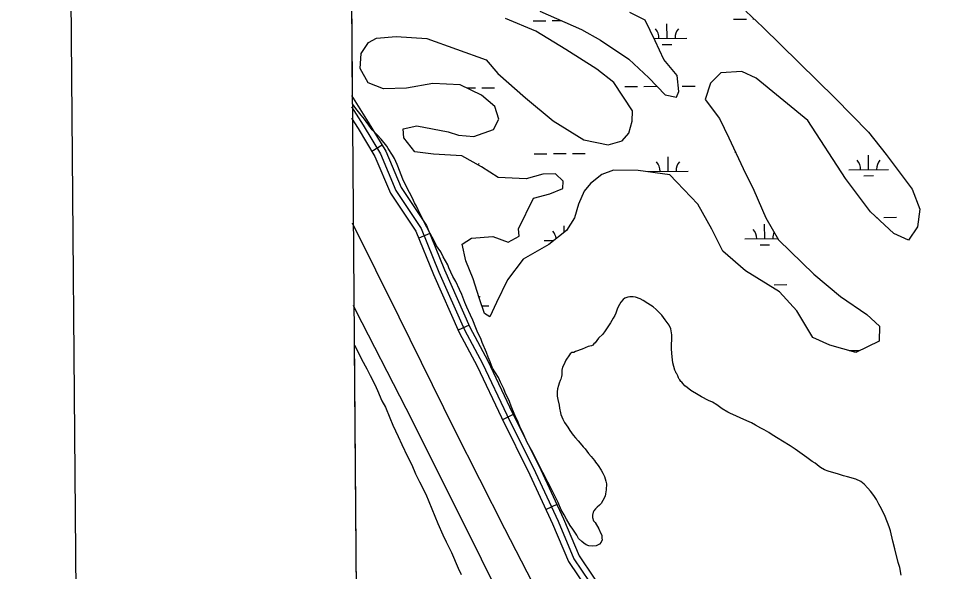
# Model space of a CAD drawing. Extents: x 3567028 to 3605064, y 510945 to 536587.
# Drawn here: x 3570367 to 3572673, y 518099 to 519483 of the extents above; entities that cross this region are included whole.
import ezdxf

# ---------------------------------------------------------------- set-up
doc = ezdxf.new("R2010")
doc.units = 0
for name, color, linetype in [('V-ANNO-SYMB', 7, 'Continuous'), ('V-GRID-FRAM', 7, 'Continuous'), ('V-ROAD-CNTR', 7, 'Continuous'), ('V-SITE-VEGE', 7, 'Continuous'), ('V-WETL-SWMP', 7, 'Continuous')]:
    doc.layers.add(name, color=color, linetype=linetype)

msp = doc.modelspace()

# ---------------------------------------------------------------- linework, layer by layer
at = {"layer": 'V-ANNO-SYMB'}
msp.add_lwpolyline([(3570560.3, 512176.6), (3603642.3, 512455.7), (3603449, 535371.4), (3570367, 535092.3), (3570560.3, 512176.6)], dxfattribs=at)
at = {"layer": 'V-GRID-FRAM'}
msp.add_lwpolyline([(3571081.5, 534531.3), (3602744.1, 534798.4), (3602905.4, 516616.2), (3571226.9, 516349), (3571081.5, 534531.3)], dxfattribs=at)
at = {"layer": 'V-ROAD-CNTR'}
for p, q in [((3571277.4, 519165.6), (3571251.7, 519150.1)), ((3571396.7, 518944.5), (3571368.9, 518933.3)), ((3571495.2, 518715.3), (3571467.8, 518703.1)), ((3571605.7, 518491.8), (3571578.8, 518478.5)), ((3571714.9, 518266.5), (3571687.7, 518253.9))]:
    msp.add_line(p, q, dxfattribs=at)
for points in [[(3571200.6, 519289.7), (3571242.6, 519223.4), (3571286.3, 519150.9), (3571324.7, 519059.8), (3571388.7, 518964.5), (3571433.2, 518853.8), (3571497.3, 518710.5), (3571541.9, 518626.1), (3571603, 518497.2), (3571674.4, 518353.6), (3571731.5, 518230.8), (3571770.5, 518138.2), (3571842.2, 518031.9)], [(3571200.8, 519261.3), (3571229.8, 519215.5), (3571272.9, 519144.1), (3571311.5, 519052.7), (3571375.3, 518957.5), (3571419.4, 518847.9), (3571483.8, 518704), (3571528.5, 518619.4), (3571589.5, 518490.7), (3571660.9, 518347.1), (3571717.8, 518224.8), (3571757.2, 518131), (3571833.6, 518017.7), (3571893.7, 517945), (3571955.6, 517868.9), (3571975.8, 517843)], [(3571201, 519233), (3571217.1, 519207.6), (3571259.5, 519137.3), (3571298.2, 519045.5), (3571362, 518950.4), (3571405.6, 518842), (3571470.3, 518697.4), (3571515.1, 518612.7), (3571576, 518484.1), (3571647.4, 518340.6), (3571704, 518218.7), (3571744, 518123.9), (3571816.3, 518016.5)], [(3572584.9, 516363.7), (3572574.1, 516376.9), (3572517.6, 516446.4), (3572460.4, 516526.2), (3572411.2, 516597), (3572355.3, 516687.9), (3572281.6, 516820), (3572169, 517046.7), (3572086.5, 517213.6), (3572012.6, 517368), (3571911.2, 517563.2), (3571822.1, 517740.9), (3571725.1, 517933.8), (3571584.2, 518206), (3571459, 518453.1), (3571320, 518735.3), (3571203.1, 518970.3)], [(3571204.8, 518765.7), (3571211, 518753.1), (3571336.9, 518508.1), (3571477.4, 518227.1), (3571668.3, 517843.1), (3571835.6, 517500.4), (3572041.4, 517094.6), (3572225.2, 516721.9), (3572330.8, 516515.1), (3572405.9, 516362.2)]]:
    msp.add_lwpolyline(points, dxfattribs=at)
at = {"layer": 'V-SITE-VEGE'}
for p, q in [((3571203.5, 519269.2), (3571198.3, 519919.3)), ((3571211.8, 519257.6), (3571203.5, 519269.2)), ((3571224.5, 519241.2), (3571211.8, 519257.6)), ((3571233.4, 519230.7), (3571224.5, 519241.2)), ((3571252.7, 519204.5), (3571233.4, 519230.7)), ((3571265.5, 519190.4), (3571252.7, 519204.5)), ((3571274.9, 519180.4), (3571265.5, 519190.4)), ((3571288.8, 519163.5), (3571274.9, 519180.4)), ((3571292.6, 519157.1), (3571288.8, 519163.5)), ((3571303.6, 519140.8), (3571292.6, 519157.1)), ((3571308, 519132.7), (3571303.6, 519140.8)), ((3571315, 519117.6), (3571308, 519132.7)), ((3571316.6, 519113), (3571315, 519117.6)), ((3571329.4, 519080.6), (3571316.6, 519113)), ((3571338.6, 519061.5), (3571329.4, 519080.6)), ((3571353.3, 519033.1), (3571338.6, 519061.5)), ((3571358.2, 519021.5), (3571353.3, 519033.1)), ((3571363.1, 519012.8), (3571358.2, 519021.5)), ((3571367.4, 519003.6), (3571363.1, 519012.8)), ((3571376.1, 518987.3), (3571367.4, 519003.6)), ((3571381.5, 518975.2), (3571376.1, 518987.3)), ((3571397.3, 518944.4), (3571381.5, 518975.2)), ((3571407.7, 518926.4), (3571397.3, 518944.4)), ((3571413.6, 518914.3), (3571407.7, 518926.4)), ((3571424.1, 518898.6), (3571413.6, 518914.3)), ((3571430, 518886.4), (3571424.1, 518898.6)), ((3571441.5, 518866.1), (3571430, 518886.4)), ((3571444.7, 518858.6), (3571441.5, 518866.1)), ((3571454.5, 518837.1), (3571444.7, 518858.6)), ((3571462.1, 518824.4), (3571454.5, 518837.1)), ((3571471.3, 518804.7), (3571462.1, 518824.4)), ((3571476.7, 518791.9), (3571471.3, 518804.7)), ((3571484.2, 518772.3), (3571476.7, 518791.9)), ((3571880.6, 518780), (3571874.7, 518773.3)), ((3571884.7, 518782.8), (3571880.6, 518780)), ((3571892.2, 518785.4), (3571884.7, 518782.8)), ((3571897.4, 518786.4), (3571892.2, 518785.4)), ((3571905.4, 518786.2), (3571897.4, 518786.4)), ((3571911.7, 518785.5), (3571905.4, 518786.2)), ((3571923, 518781.2), (3571911.7, 518785.5)), ((3571930.9, 518777), (3571923, 518781.2)), ((3571489.6, 518760.2), (3571484.2, 518772.3)), ((3571498.8, 518740.5), (3571489.6, 518760.2)), ((3571866.3, 518758.1), (3571864.5, 518753)), ((3571871.7, 518767.1), (3571866.3, 518758.1)), ((3571874.7, 518773.3), (3571871.7, 518767.1)), ((3571942.1, 518769.8), (3571930.9, 518777)), ((3571955.6, 518760.9), (3571942.1, 518769.8)), ((3571963.4, 518754.9), (3571955.6, 518760.9)), ((3571977.4, 518740.8), (3571963.4, 518754.9)), ((3571504.1, 518727.7), (3571498.8, 518740.5)), ((3571855.4, 518732.7), (3571849.3, 518721.4)), ((3571859.5, 518740), (3571855.4, 518732.7)), ((3571862, 518745.6), (3571859.5, 518740)), ((3571864.5, 518753), (3571862, 518745.6)), ((3571986.2, 518729.2), (3571977.4, 518740.8)), ((3571511.6, 518708.7), (3571504.1, 518727.7)), ((3571517, 518696.5), (3571511.6, 518708.7)), ((3571849.3, 518721.4), (3571835.6, 518701.2)), ((3571995.5, 518715.2), (3571986.2, 518729.2)), ((3571999.9, 518706.5), (3571995.5, 518715.2)), ((3571524.1, 518682), (3571517, 518696.5)), ((3571829.7, 518692.8), (3571819.1, 518682.7)), ((3571835.6, 518701.2), (3571829.7, 518692.8)), ((3572002.9, 518691.6), (3571999.9, 518706.5)), ((3572001.9, 518655), (3572002.9, 518691.6)), ((3571226.9, 516349), (3571208.4, 518665.6)), ((3571208.4, 518665.6), (3571222.7, 518638)), ((3571527.8, 518672.2), (3571524.1, 518682)), ((3571538.6, 518646.8), (3571527.8, 518672.2)), ((3571801.5, 518663.8), (3571793.4, 518661.7)), ((3571804.4, 518665.4), (3571801.5, 518663.8)), ((3571807.3, 518668.8), (3571804.4, 518665.4)), ((3571810.8, 518671.5), (3571807.3, 518668.8)), ((3571819.1, 518682.7), (3571810.8, 518671.5)), ((3571542.8, 518635.2), (3571538.6, 518646.8)), ((3571746, 518641.2), (3571737.1, 518627.8)), ((3571748.3, 518643.5), (3571746, 518641.2)), ((3571752.4, 518646.8), (3571748.3, 518643.5)), ((3571757, 518647.2), (3571752.4, 518646.8)), ((3571761.1, 518649.4), (3571757, 518647.2)), ((3571777.8, 518655.8), (3571761.1, 518649.4)), ((3571785.9, 518658.5), (3571777.8, 518655.8)), ((3571793.4, 518661.7), (3571785.9, 518658.5)), ((3572003.2, 518636.1), (3572001.9, 518655)), ((3571222.7, 518638), (3571225.9, 518630.5)), ((3571225.9, 518630.5), (3571239, 518606.2)), ((3571547.7, 518623.7), (3571542.8, 518635.2)), ((3571553.6, 518608.1), (3571547.7, 518623.7)), ((3571732.2, 518616.5), (3571729.1, 518610.2)), ((3571737.1, 518627.8), (3571732.2, 518616.5)), ((3572005, 518621.2), (3572003.2, 518636.1)), ((3572010.3, 518602.7), (3572005, 518621.2)), ((3571239, 518606.2), (3571247.1, 518589.4)), ((3571568.4, 518584.2), (3571553.6, 518608.1)), ((3571727.2, 518602.9), (3571726.9, 518590.9)), ((3571729.1, 518610.2), (3571727.2, 518602.9)), ((3572012.4, 518597.5), (3572010.3, 518602.7)), ((3572013.5, 518595.2), (3572012.4, 518597.5)), ((3572015.2, 518593.5), (3572013.5, 518595.2)), ((3572017.3, 518588.3), (3572015.2, 518593.5)), ((3571247.1, 518589.4), (3571259.1, 518566.7)), ((3571573.8, 518572.6), (3571568.4, 518584.2)), ((3571581.9, 518555.8), (3571573.8, 518572.6)), ((3571720.7, 518570.4), (3571718.8, 518564.8)), ((3571723.1, 518577.2), (3571720.7, 518570.4)), ((3571724.3, 518580.1), (3571723.1, 518577.2)), ((3571726.2, 518586.9), (3571724.3, 518580.1)), ((3571726.9, 518590.9), (3571726.2, 518586.9)), ((3572018.9, 518583.6), (3572017.3, 518588.3)), ((3572021.1, 518580.2), (3572018.9, 518583.6)), ((3572022.8, 518579), (3572021.1, 518580.2)), ((3572025, 518574.3), (3572022.8, 518579)), ((3572027.2, 518573.1), (3572025, 518574.3)), ((3572031.1, 518569), (3572027.2, 518573.1)), ((3571259.1, 518566.7), (3571265.6, 518551.7)), ((3571265.6, 518551.7), (3571276.9, 518526.2)), ((3571585.6, 518546.6), (3571581.9, 518555.8)), ((3571716.3, 518556.3), (3571715.5, 518548.9)), ((3571715.5, 518548.9), (3571715.8, 518537.4)), ((3571718.8, 518564.8), (3571716.3, 518556.3)), ((3572035, 518563.8), (3572031.1, 518569)), ((3572040.6, 518559.6), (3572035, 518563.8)), ((3572050.1, 518551.9), (3572040.6, 518559.6)), ((3572068.7, 518541.1), (3572050.1, 518551.9)), ((3571276.9, 518526.2), (3571285.6, 518510)), ((3571595.9, 518524.6), (3571585.6, 518546.6)), ((3571600.2, 518512.5), (3571595.9, 518524.6)), ((3571715.8, 518537.4), (3571717.3, 518529.4)), ((3571717.3, 518529.4), (3571720.3, 518515.6)), ((3572077.1, 518535.8), (3572068.7, 518541.1)), ((3572094, 518527.3), (3572077.1, 518535.8)), ((3572104.2, 518522.5), (3572094, 518527.3)), ((3571285.6, 518510), (3571296.9, 518484)), ((3571604, 518504.4), (3571600.2, 518512.5)), ((3571610.4, 518488.8), (3571604, 518504.4)), ((3571720.3, 518515.6), (3571721.3, 518508.1)), ((3571721.3, 518508.1), (3571723.8, 518496)), ((3572114.9, 518516.5), (3572104.2, 518522.5)), ((3572128.9, 518506.4), (3572114.9, 518516.5)), ((3572142.4, 518498), (3572128.9, 518506.4)), ((3571296.9, 518484), (3571304.4, 518464.9)), ((3571616.4, 518476.6), (3571610.4, 518488.8)), ((3571723.8, 518496), (3571724.9, 518492)), ((3571724.9, 518492), (3571729.7, 518479.9)), ((3571729.7, 518479.9), (3571733.5, 518471.8)), ((3572147.5, 518495.6), (3572142.4, 518498)), ((3572190.4, 518476.1), (3572147.5, 518495.6)), ((3571304.4, 518464.9), (3571317.4, 518436.5)), ((3571622.3, 518461.6), (3571616.4, 518476.6)), ((3571629.3, 518447.1), (3571622.3, 518461.6)), ((3571733.5, 518471.8), (3571742.3, 518460.1)), ((3571742.3, 518460.1), (3571747.2, 518451.9)), ((3572201.7, 518471.3), (3572190.4, 518476.1)), ((3572211.9, 518465.3), (3572201.7, 518471.3)), ((3572225.4, 518458.1), (3572211.9, 518465.3)), ((3572233.3, 518453.3), (3572225.4, 518458.1)), ((3571317.4, 518436.5), (3571326.6, 518416.9)), ((3571640.6, 518422.2), (3571629.3, 518447.1)), ((3571747.2, 518451.9), (3571755.5, 518440.3)), ((3571755.5, 518440.3), (3571761, 518433.3)), ((3571761, 518433.3), (3571767.7, 518425.7)), ((3572245.7, 518446.6), (3572233.3, 518453.3)), ((3572253.6, 518441.3), (3572245.7, 518446.6)), ((3572268.8, 518432.3), (3572253.6, 518441.3)), ((3572279.4, 518425.2), (3572268.8, 518432.3)), ((3571326.6, 518416.9), (3571341.2, 518386.7)), ((3571651, 518402.5), (3571640.6, 518422.2)), ((3571767.7, 518425.7), (3571772.7, 518420.4)), ((3571772.7, 518420.4), (3571780.4, 518411)), ((3571780.4, 518411), (3571786, 518405.7)), ((3572298.6, 518413.8), (3572279.4, 518425.2)), ((3572311.5, 518404.9), (3572298.6, 518413.8)), ((3571341.2, 518386.7), (3571351.5, 518365.9)), ((3571657, 518392), (3571651, 518402.5)), ((3571663, 518380.4), (3571657, 518392)), ((3571786, 518405.7), (3571794.3, 518394.7)), ((3571794.3, 518394.7), (3571801, 518387)), ((3571801, 518387), (3571809.3, 518376.5)), ((3572328.9, 518392.4), (3572311.5, 518404.9)), ((3572340.1, 518384.7), (3572328.9, 518392.4)), ((3571351.5, 518365.9), (3571361.2, 518343.9)), ((3571672.2, 518360.7), (3571663, 518380.4)), ((3571809.3, 518376.5), (3571811.5, 518373)), ((3571811.5, 518373), (3571818.1, 518364.3)), ((3571818.1, 518364.3), (3571825.8, 518352.6)), ((3572353.6, 518374.6), (3572340.1, 518384.7)), ((3572361.4, 518369.8), (3572353.6, 518374.6)), ((3572371.5, 518362.1), (3572361.4, 518369.8)), ((3571361.2, 518343.9), (3571371, 518323.6)), ((3571679.8, 518346.8), (3571672.2, 518360.7)), ((3571692.3, 518323), (3571679.8, 518346.8)), ((3571825.8, 518352.6), (3571830.1, 518345.1)), ((3571830.1, 518345.1), (3571833.9, 518337)), ((3572374.9, 518359.7), (3572371.5, 518362.1)), ((3572385, 518353.7), (3572374.9, 518359.7)), ((3572394.1, 518350.1), (3572385, 518353.7)), ((3572407.7, 518345.7), (3572394.1, 518350.1)), ((3572417.3, 518343.1), (3572407.7, 518345.7)), ((3572432.6, 518338.2), (3572417.3, 518343.1)), ((3571371, 518323.6), (3571386.7, 518292.3)), ((3571700.5, 518306.8), (3571692.3, 518323)), ((3571833.9, 518337), (3571837.6, 518324.9)), ((3571837.6, 518324.9), (3571838.6, 518318.6)), ((3571838.6, 518318.6), (3571838.2, 518303.1)), ((3572442.3, 518336.2), (3572432.6, 518338.2)), ((3572463.3, 518329.9), (3572442.3, 518336.2)), ((3572475.7, 518323.9), (3572463.3, 518329.9)), ((3572483.6, 518317.9), (3572475.7, 518323.9)), ((3572493, 518308), (3572483.6, 518317.9)), ((3571717.8, 518271.5), (3571700.5, 518306.8)), ((3571838.2, 518303.1), (3571836.8, 518293.5)), ((3572499.7, 518300.4), (3572493, 518308)), ((3572507.9, 518289.3), (3572499.7, 518300.4)), ((3571386.7, 518292.3), (3571416.8, 518219.5)), ((3571725.9, 518253.5), (3571717.8, 518271.5)), ((3571830, 518276.5), (3571825.3, 518269.2)), ((3571835.5, 518287.8), (3571830, 518276.5)), ((3571836.8, 518293.5), (3571835.5, 518287.8)), ((3572515.1, 518279.4), (3572507.9, 518289.3)), ((3572521.1, 518267.8), (3572515.1, 518279.4)), ((3571733, 518241.3), (3571725.9, 518253.5)), ((3571807.6, 518251.3), (3571805.8, 518247.4)), ((3571811.2, 518255.8), (3571807.6, 518251.3)), ((3571815.3, 518259.7), (3571811.2, 518255.8)), ((3571821.1, 518264.7), (3571815.3, 518259.7)), ((3571825.3, 518269.2), (3571821.1, 518264.7)), ((3572527.6, 518255.6), (3572521.1, 518267.8)), ((3572536.8, 518236.5), (3572527.6, 518255.6)), ((3571739, 518230.3), (3571733, 518241.3)), ((3571748.3, 518214), (3571739, 518230.3)), ((3571803.9, 518240), (3571803.7, 518234.3)), ((3571803.7, 518234.3), (3571806.4, 518226.2)), ((3571805.8, 518247.4), (3571803.9, 518240)), ((3571806.4, 518226.2), (3571810.3, 518221.5)), ((3572546.4, 518210.5), (3572536.8, 518236.5)), ((3571416.8, 518219.5), (3571429.2, 518191.1)), ((3571754.9, 518204.7), (3571748.3, 518214)), ((3571764.8, 518190.2), (3571754.9, 518204.7)), ((3571810.3, 518221.5), (3571819.6, 518205.9)), ((3571819.6, 518205.9), (3571823.9, 518196)), ((3572549.6, 518200.7), (3572546.4, 518210.5)), ((3571429.2, 518191.1), (3571437.3, 518173.2)), ((3571769.2, 518182), (3571764.8, 518190.2)), ((3571777, 518174.4), (3571769.2, 518182)), ((3571823.9, 518196), (3571827.2, 518190.2)), ((3571827.2, 518190.2), (3571827.5, 518182.8)), ((3571827.5, 518182.8), (3571828.5, 518178.2)), ((3572555.8, 518175.4), (3572549.6, 518200.7)), ((3571437.3, 518173.2), (3571450.9, 518146.5)), ((3571782, 518170.3), (3571777, 518174.4)), ((3571788.2, 518166.1), (3571782, 518170.3)), ((3571795, 518163.6), (3571788.2, 518166.1)), ((3571803.5, 518162.3), (3571795, 518163.6)), ((3571813.3, 518163.7), (3571803.5, 518162.3)), ((3571821.4, 518167.5), (3571813.3, 518163.7)), ((3571825.5, 518172.5), (3571821.4, 518167.5)), ((3571828.5, 518178.2), (3571825.5, 518172.5)), ((3572560.4, 518155.8), (3572555.8, 518175.4)), ((3572569.2, 518121.8), (3572560.4, 518155.8)), ((3571450.9, 518146.5), (3571468.1, 518107.2)), ((3572572.9, 518109.1), (3572569.2, 518121.8)), ((3571468.1, 518107.2), (3571475.2, 518091.5)), ((3572577, 518090.2), (3572572.9, 518109.1))]:
    msp.add_line(p, q, dxfattribs=at)
at = {"layer": 'V-WETL-SWMP'}
for p, q in [((3571672.2, 519501.3), (3571776.1, 519455.5)), ((3571935.9, 519478.3), (3571897.1, 519497.9)), ((3572187.5, 519500.8), (3572230.5, 519460.9)), ((3571662.3, 519450.6), (3571586.3, 519482.9)), ((3571655.2, 519476.9), (3571687.2, 519477.2)), ((3571703.2, 519477.3), (3571726.2, 519477.5)), ((3571960.5, 519427.2), (3571935.9, 519478.3)), ((3572157.1, 519481.1), (3572189.1, 519481.4)), ((3572205.1, 519481.5), (3572208.3, 519481.5)), ((3571737, 519405.1), (3571662.3, 519450.6)), ((3571776.1, 519455.5), (3571824.2, 519428.8)), ((3571990.5, 519433.3), (3571990.2, 519469.3)), ((3572230.5, 519460.9), (3572411, 519283.1)), ((3571243.4, 519423), (3571263.3, 519433.6)), ((3571263.3, 519433.6), (3571312.3, 519437.6)), ((3571312.3, 519437.6), (3571389.1, 519432.4)), ((3571389.1, 519432.4), (3571537.9, 519379.6)), ((3571824.2, 519428.8), (3571895.1, 519381.2)), ((3571957.7, 519433), (3572040.5, 519433.7)), ((3571982.6, 519380.5), (3571960.5, 519427.2)), ((3571224.6, 519395.4), (3571243.4, 519423)), ((3571814.8, 519356.3), (3571737, 519405.1)), ((3571978.6, 519417.7), (3572002.6, 519417.9)), ((3571222, 519357.3), (3571224.6, 519395.4)), ((3571537.9, 519379.6), (3571567.2, 519344.9)), ((3571895.1, 519381.2), (3571945.3, 519334.2)), ((3572016.1, 519340.3), (3571982.6, 519380.5)), ((3571242.8, 519321.7), (3571222, 519357.3)), ((3571857.4, 519322.3), (3571814.8, 519356.3)), ((3571567.2, 519344.9), (3571636.2, 519284.6)), ((3571945.3, 519334.2), (3571986.1, 519291.8)), ((3572020.3, 519300.4), (3572016.1, 519340.3)), ((3572125, 519347), (3572099.4, 519321.1)), ((3572177.7, 519350.3), (3572125, 519347)), ((3572213.8, 519333.4), (3572177.7, 519350.3)), ((3572343.2, 519227.6), (3572213.8, 519333.4)), ((3571280.6, 519306.9), (3571242.8, 519321.7)), ((3571338, 519308.5), (3571280.6, 519306.9)), ((3571404.1, 519320), (3571338, 519308.5)), ((3571473, 519316.6), (3571404.1, 519320)), ((3571525.9, 519291.3), (3571473, 519316.6)), ((3571489, 519309), (3571510.7, 519309.2)), ((3571526.7, 519309.3), (3571558.7, 519309.6)), ((3571903.8, 519252), (3571857.4, 519322.3)), ((3571884.6, 519312.3), (3571916.6, 519312.6)), ((3571932.6, 519312.7), (3571964.6, 519313)), ((3572028.6, 519313.5), (3572060.6, 519313.8)), ((3572099.4, 519321.1), (3572085.6, 519280.1)), ((3571559.7, 519262.8), (3571525.9, 519291.3)), ((3571986.1, 519291.8), (3572014.6, 519285.7)), ((3572014.6, 519285.7), (3572020.3, 519300.4)), ((3571569.4, 519230.7), (3571559.7, 519262.8)), ((3571636.2, 519284.6), (3571705.7, 519226.5)), ((3572085.6, 519280.1), (3572122, 519232.4)), ((3572411, 519283.1), (3572494.7, 519198.6)), ((3571903.1, 519226), (3571903.8, 519252)), ((3571556.5, 519205), (3571569.4, 519230.7)), ((3571705.7, 519226.5), (3571781.9, 519178.9)), ((3571894.9, 519196), (3571903.1, 519226)), ((3572122, 519232.4), (3572145.6, 519184)), ((3572436.9, 519082.8), (3572343.2, 519227.6)), ((3571330, 519206.3), (3571364.1, 519213.9)), ((3571331.5, 519184), (3571330, 519206.3)), ((3571364.1, 519213.9), (3571442.3, 519199.1)), ((3571442.3, 519199.1), (3571468.6, 519190.9)), ((3571506.7, 519187.8), (3571556.5, 519205)), ((3571877.9, 519176.3), (3571894.9, 519196)), ((3572494.7, 519198.6), (3572539.4, 519142.7)), ((3571359.2, 519149.3), (3571331.5, 519184)), ((3571468.6, 519190.9), (3571506.7, 519187.8)), ((3571781.9, 519178.9), (3571843.2, 519166.6)), ((3571843.2, 519166.6), (3571877.9, 519176.3)), ((3572145.6, 519184), (3572181.3, 519107.2)), ((3571405.8, 519143.2), (3571359.2, 519149.3)), ((3572159.9, 519148.5), (3572162.1, 519148.5)), ((3571477.3, 519138.7), (3571405.8, 519143.2)), ((3571526.5, 519111.9), (3571477.3, 519138.7)), ((3571491.1, 519131.2), (3571491.1, 519132.4)), ((3571658, 519144.2), (3571690, 519144.5)), ((3571706, 519144.6), (3571738, 519144.9)), ((3571754, 519145), (3571786, 519145.3)), ((3571993.3, 519100.6), (3571993, 519136.6)), ((3572495.2, 519104.8), (3572494.9, 519140.8)), ((3572539.4, 519142.7), (3572604.5, 519056.1)), ((3571567.7, 519085.3), (3571526.5, 519111.9)), ((3571856.9, 519103.1), (3571827.4, 519092.2)), ((3571917.9, 519102.5), (3571856.9, 519103.1)), ((3571997.2, 519091.4), (3571917.9, 519102.5)), ((3571943.3, 519100.2), (3572043.3, 519101)), ((3572181.3, 519107.2), (3572207.9, 519052.8)), ((3572445.2, 519104.4), (3572545.2, 519105.3)), ((3571638.2, 519081.3), (3571567.7, 519085.3)), ((3571679.9, 519092.9), (3571638.2, 519081.3)), ((3571711.7, 519094.2), (3571679.9, 519092.9)), ((3571730.9, 519075.7), (3571711.7, 519094.2)), ((3571827.4, 519092.2), (3571799.2, 519070.1)), ((3572068, 519017.8), (3571997.2, 519091.4)), ((3572003.1, 519085.3), (3572005.4, 519085.3)), ((3572499.5, 518998.9), (3572436.9, 519082.8)), ((3572483.3, 519089.3), (3572507.3, 519089.5)), ((3571697.1, 519043.7), (3571729.9, 519057.6)), ((3571729.9, 519057.6), (3571730.9, 519075.7)), ((3571799.2, 519070.1), (3571782.8, 519050.9)), ((3572604.5, 519056.1), (3572623.3, 519005.7)), ((3571618.9, 518956.6), (3571656.5, 519033.6)), ((3571656.5, 519033.6), (3571697.1, 519043.7)), ((3571782.8, 519050.9), (3571769.2, 519017.9)), ((3572207.9, 519052.8), (3572237.9, 518984.1)), ((3571769.2, 519017.9), (3571758.7, 518983.6)), ((3572102.4, 518955.4), (3572068, 519017.8)), ((3572558.5, 518944.8), (3572499.5, 518998.9)), ((3572533.3, 518985.1), (3572565.3, 518985.4)), ((3572623.3, 519005.7), (3572617.9, 518961.2)), ((3571733.1, 518947.9), (3571733, 518963.6)), ((3571758.7, 518983.6), (3571738.7, 518952.3)), ((3572235.2, 518931.8), (3572234.9, 518967.8)), ((3572237.9, 518984.1), (3572269.4, 518929.1)), ((3572514.7, 518984.9), (3572517.3, 518985)), ((3571620.6, 518938.5), (3571618.9, 518956.6)), ((3571738.7, 518952.3), (3571694.3, 518917.4)), ((3572130.6, 518901), (3572102.4, 518955.4)), ((3572595.2, 518928.4), (3572558.5, 518944.8)), ((3572617.9, 518961.2), (3572595.2, 518928.4)), ((3571477.8, 518917.9), (3571501.5, 518933.2)), ((3571486.8, 518876.8), (3571477.8, 518917.9)), ((3571501.5, 518933.2), (3571554.2, 518937.1)), ((3571554.2, 518937.1), (3571593.1, 518923.3)), ((3571593.1, 518923.3), (3571620.6, 518938.5)), ((3571694.3, 518917.4), (3571630.7, 518880.4)), ((3571683.3, 518927.2), (3571707, 518927.4)), ((3572185.2, 518931.4), (3572267.7, 518932.1)), ((3572223.3, 518916.3), (3572247.3, 518916.5)), ((3572269.4, 518929.1), (3572358.4, 518843.4)), ((3572187.2, 518851.2), (3572130.6, 518901)), ((3571505.2, 518831.2), (3571486.8, 518876.8)), ((3571630.7, 518880.4), (3571591.6, 518828.9)), ((3572271.7, 518798.5), (3572187.2, 518851.2)), ((3571520.4, 518783.5), (3571505.2, 518831.2)), ((3571591.6, 518828.9), (3571563.6, 518772.3)), ((3572358.4, 518843.4), (3572424.8, 518787.5)), ((3572258.7, 518816.6), (3572290.7, 518816.9)), ((3571533.7, 518745), (3571520.4, 518783.5)), ((3572315.1, 518751.2), (3572271.7, 518798.5)), ((3572424.8, 518787.5), (3572490.5, 518742.3)), ((3571527.1, 518764), (3571544.2, 518764.1)), ((3571563.6, 518772.3), (3571547.2, 518736.1)), ((3571547.2, 518736.1), (3571533.7, 518745)), ((3572355.7, 518684.8), (3572315.1, 518751.2)), ((3572490.5, 518742.3), (3572522.6, 518712.8)), ((3572522.6, 518712.8), (3572521.6, 518675.6)), ((3572398.2, 518665.1), (3572355.7, 518684.8)), ((3572463.5, 518646.9), (3572398.2, 518665.1)), ((3572521.6, 518675.6), (3572463.5, 518646.9)), ((3572446.5, 518651.7), (3572472.1, 518651.9))]:
    msp.add_line(p, q, dxfattribs=at)
for centre, start, end in [((3571935.2, 519433.3), 359.7115, 41.2552), ((3572045.7, 519434.2), 139.7115, 181.2552), ((3571938, 519100.6), 359.7115, 41.2552), ((3572048.5, 519101.6), 139.7115, 181.2552), ((3572439.9, 519104.9), 359.7115, 41.2552), ((3572550.4, 519105.8), 139.7115, 181.2552), ((3571546.6, 519097.3), 139.7115, 146.279), ((3571678, 518927.6), 7.3278, 41.2552), ((3572179.9, 518931.8), 359.7115, 41.2552), ((3572290.4, 518932.8), 154.4545, 181.2552), ((3571549.4, 518764.7), 139.7115, 146.2145)]:
    msp.add_arc(centre, 35.2, start, end, dxfattribs=at)

doc.saveas('drawing.dxf')
